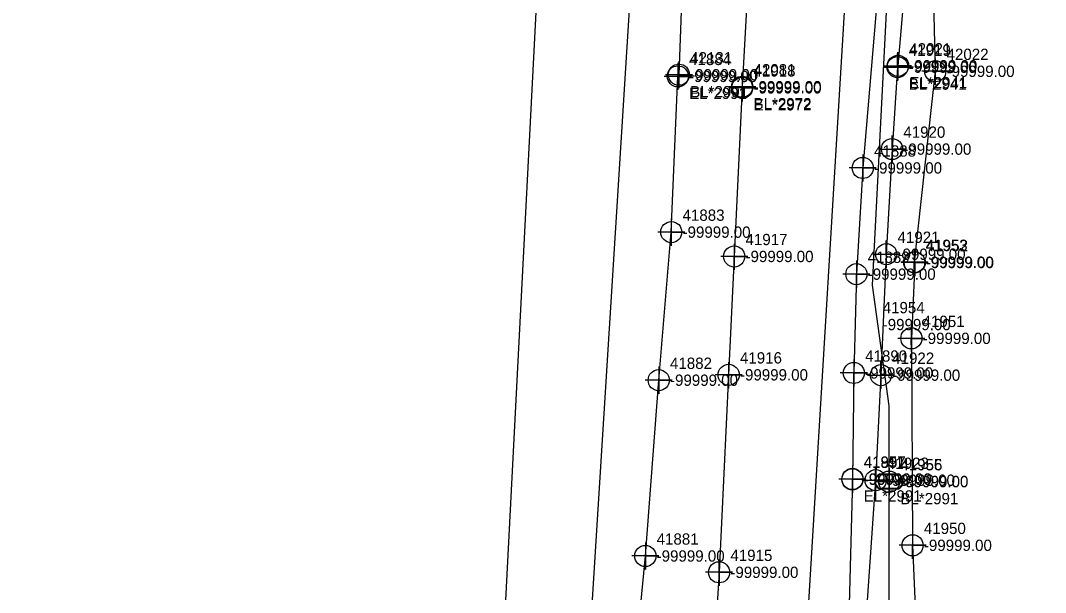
# Model space of a CAD drawing. Extents: x 2083698 to 2094313, y 743246 to 752873.
# Drawn here: x 2093555 to 2093782, y 745602.7 to 745729.2 of the extents above; entities that cross this region are included whole.
import ezdxf

# ---------------------------------------------------------------- set-up
doc = ezdxf.new("R2010")
doc.units = 0
for name, color, linetype in [('COGO Default Chain', 7, 'Continuous'), ('COGO Default Curve', 7, 'Continuous'), ('COGO Default Point Number', 7, 'Continuous'), ('Default Symbol Cogo Comment', 7, 'Continuous'), ('Exist Guardrail', 7, 'Continuous'), ('Exist Property Line', 7, 'Continuous'), ('Exist Right of Way Easement Line', 7, 'Continuous'), ('Exist Right of Way Line', 7, 'Continuous'), ('Exist Right of Way Line Leader', 7, 'Continuous'), ('Exist Right of Way Line Text', 7, 'Continuous'), ('Exist Right of Way Width CELL', 7, 'Continuous'), ('Exist Utilities Gas UG Line SUE LOS B', 7, 'Continuous'), ('Exist Utilities Other Pole CELL', 7, 'Continuous'), ('Exist Utilities Power Joint Use Telephone Cogo Elevation', 7, 'Continuous'), ('Exist Utilities Power Joint Use Telephone Cogo Number', 7, 'Continuous'), ('Exist Utilities Power UG Cable SUE LOS C', 7, 'Continuous'), ('Exist Utilities Telephone UG Cable SUE LOS C', 7, 'Continuous'), ('Exist Utilities Telephone UG Conduit SUE LOS B', 7, 'Continuous'), ('Exist Utilities Telephone UG Conduit SUE LOS D', 7, 'Continuous'), ('Exist Utilities TV UG Cable SUE LOS C', 7, 'Continuous'), ('Exist Utilities Water UG Line SUE LOS B', 7, 'Continuous'), ('Old_Level_20', 7, 'Continuous'), ('Scratch_Level_2', 7, 'Continuous'), ('Scratch_Level_3', 7, 'Continuous')]:
    doc.layers.add(name, color=color, linetype=linetype)

msp = doc.modelspace()

# ---------------------------------------------------------------- linework, layer by layer
at = {"layer": 'COGO Default Curve'}
for points in [[(2093746.3, 745719.22), (2093752.3, 745719.22), (2093749.3, 745719.22), (2093749.3, 745722.22), (2093749.3, 745716.22)], [(2093746.19, 745718.92), (2093752.19, 745718.92), (2093749.19, 745718.92), (2093749.19, 745721.92), (2093749.19, 745715.92)], [(2093744.98, 745700.79), (2093750.98, 745700.79), (2093747.98, 745700.79), (2093747.98, 745703.79), (2093747.98, 745697.79)], [(2093743.7, 745677.53), (2093749.7, 745677.53), (2093746.7, 745677.53), (2093746.7, 745680.53), (2093746.7, 745674.53)], [(2093742.52, 745650.78), (2093748.52, 745650.78), (2093745.52, 745650.78), (2093745.52, 745653.78), (2093745.52, 745647.78)], [(2093741.35, 745627.53), (2093747.35, 745627.53), (2093744.35, 745627.53), (2093744.35, 745630.53), (2093744.35, 745624.53)]]:
    msp.add_lwpolyline(points, dxfattribs=at)
for centre in [(2093749.19, 745718.92), (2093749.3, 745719.22), (2093747.98, 745700.79), (2093746.7, 745677.53), (2093745.52, 745650.78), (2093744.35, 745627.53)]:
    msp.add_circle(centre, 2.34, dxfattribs=at)
at = {"layer": 'COGO Default Point Number'}
for points in [[(2093700.55, 745719.87), (2093700.55, 745713.87), (2093700.55, 745716.87), (2093703.55, 745716.87), (2093697.55, 745716.87)], [(2093700.79, 745720.24), (2093700.79, 745714.24), (2093700.79, 745717.24), (2093703.79, 745717.24), (2093697.79, 745717.24)], [(2093741.5, 745699.62), (2093741.5, 745693.62), (2093741.5, 745696.62), (2093744.5, 745696.62), (2093738.5, 745696.62)], [(2093699.1, 745685.42), (2093699.1, 745679.42), (2093699.1, 745682.42), (2093702.1, 745682.42), (2093696.1, 745682.42)], [(2093740.09, 745676.12), (2093740.09, 745670.12), (2093740.09, 745673.12), (2093743.09, 745673.12), (2093737.09, 745673.12)], [(2093739.53, 745654.26), (2093739.53, 745648.26), (2093739.53, 745651.26), (2093742.53, 745651.26), (2093736.53, 745651.26)], [(2093696.32, 745652.66), (2093696.32, 745646.66), (2093696.32, 745649.66), (2093699.32, 745649.66), (2093693.32, 745649.66)], [(2093739.21, 745630.8), (2093739.21, 745624.8), (2093739.21, 745627.8), (2093742.21, 745627.8), (2093736.21, 745627.8)], [(2093739.21, 745630.73), (2093739.21, 745624.73), (2093739.21, 745627.73), (2093742.21, 745627.73), (2093736.21, 745627.73)], [(2093747.33, 745630.21), (2093747.33, 745624.21), (2093747.33, 745627.21), (2093750.33, 745627.21), (2093744.33, 745627.21)], [(2093693.36, 745613.77), (2093693.36, 745607.77), (2093693.36, 745610.77), (2093696.36, 745610.77), (2093690.36, 745610.77)]]:
    msp.add_lwpolyline(points, dxfattribs=at)
for centre in [(2093700.55, 745716.87), (2093700.79, 745717.24), (2093741.5, 745696.62), (2093699.1, 745682.42), (2093740.09, 745673.12), (2093696.32, 745649.66), (2093739.53, 745651.26), (2093739.21, 745627.8), (2093739.21, 745627.73), (2093747.33, 745627.21), (2093693.36, 745610.77)]:
    msp.add_circle(centre, 2.34, dxfattribs=at)
at = {"layer": 'Exist Guardrail'}
msp.add_line((2093747.32, 745627.26), (2093747.32, 745627.26), dxfattribs=at)
for points in [[(2093745.28, 745628.95), (2093749.36, 745628.95)], [(2093745.28, 745628.82), (2093749.36, 745628.82)], [(2093749.36, 745625.69), (2093745.26, 745625.69)], [(2093749.36, 745625.56), (2093745.26, 745625.56)]]:
    msp.add_lwpolyline(points, dxfattribs=at)
for centre, radius, start, end in [((2093746.01, 745627.25), 1.86, 113.178, 245.9794), ((2093748.61, 745627.26), 1.86, 293.6483, 66.3084), ((2093746.02, 745627.25), 1.73, 115.3009, 243.7824), ((2093748.62, 745627.26), 1.73, 295.1272, 64.8728)]:
    msp.add_arc(centre, radius, start, end, dxfattribs=at)
at = {"layer": 'Exist Right of Way Line Text'}
for points in [[(2093757.53, 745720.81), (2093757.56, 745715), (2093757.54, 745718), (2093760.56, 745718), (2093754.56, 745718)], [(2093714.79, 745717.4), (2093714.82, 745711.59), (2093714.81, 745714.59), (2093717.82, 745714.59), (2093711.82, 745714.59)], [(2093714.79, 745717.15), (2093714.82, 745711.34), (2093714.81, 745714.34), (2093717.82, 745714.34), (2093711.82, 745714.34)], [(2093713, 745679.85), (2093713.04, 745674.04), (2093713.02, 745677.04), (2093716.04, 745677.04), (2093710.04, 745677.04)], [(2093752.88, 745678.58), (2093752.91, 745672.76), (2093752.89, 745675.76), (2093755.91, 745675.76), (2093749.91, 745675.76)], [(2093752.97, 745678.52), (2093753, 745672.7), (2093752.98, 745675.7), (2093756, 745675.7), (2093750, 745675.7)], [(2093752.23, 745661.73), (2093752.26, 745655.92), (2093752.24, 745658.92), (2093755.26, 745658.92), (2093749.26, 745658.92)], [(2093711.78, 745653.66), (2093711.81, 745647.85), (2093711.79, 745650.85), (2093714.81, 745650.85), (2093708.81, 745650.85)], [(2093752.5, 745615.95), (2093752.53, 745610.13), (2093752.51, 745613.13), (2093755.53, 745613.13), (2093749.53, 745613.13)], [(2093709.65, 745609.98), (2093709.69, 745604.16), (2093709.67, 745607.16), (2093712.69, 745607.16), (2093706.69, 745607.16)]]:
    msp.add_lwpolyline(points, dxfattribs=at)
for centre in [(2093757.56, 745718), (2093714.82, 745714.59), (2093714.82, 745714.34), (2093713.04, 745677.04), (2093752.91, 745675.76), (2093753, 745675.7), (2093752.26, 745658.92), (2093711.81, 745650.85), (2093752.53, 745613.13), (2093709.69, 745607.16)]:
    msp.add_circle(centre, 2.34, dxfattribs=at)
at = {"layer": 'Exist Utilities Gas UG Line SUE LOS B'}
for points in [[(2093775.83, 746095.51), (2093769.28, 746063.88), (2093767.96, 746037.37), (2093766.61, 746014.31), (2093766.02, 745993.41), (2093764.86, 745979.19), (2093764.42, 745970.66), (2093763.37, 745948.24), (2093761.62, 745921.01), (2093760.43, 745884.71), (2093758.78, 745862.47), (2093756.08, 745826.68), (2093755.08, 745802.4), (2093754.55, 745789.85), (2093753.1, 745777.95), (2093752.07, 745762.71), (2093750.82, 745737.21), (2093749.3, 745719.22)], [(2093749.19, 745718.92), (2093747.98, 745700.79), (2093746.7, 745677.53), (2093745.52, 745650.78), (2093744.35, 745627.53), (2093741.95, 745593.49), (2093740.23, 745570.15), (2093738.17, 745546.28), (2093738.18, 745523.76), (2093736.01, 745499.49), (2093734.39, 745474.11), (2093732.16, 745444.92), (2093732.05, 745421.29), (2093728.45, 745384.69), (2093726.86, 745365.56), (2093725.62, 745324.53), (2093725.02, 745284.5)]]:
    msp.add_lwpolyline(points, dxfattribs=at)
at = {"layer": 'Exist Utilities Power UG Cable SUE LOS C'}
msp.add_lwpolyline([(2093680.17, 745945.58), (2093662.25, 745598.14), (2093631.4, 745010.86), (2093607.2, 744576.6), (2093577.14, 744030.24)], dxfattribs=at)
at = {"layer": 'Exist Utilities Telephone UG Cable SUE LOS C'}
msp.add_lwpolyline([(2093736.03, 746600.18), (2093777.32, 746580.69), (2093781.96, 746526.36), (2093760.64, 746115.41), (2093724.79, 745522.48)], dxfattribs=at)
at = {"layer": 'Exist Utilities Telephone UG Conduit SUE LOS B'}
for points in [[(2093732.11, 746032.66), (2093730.56, 746005.46), (2093728.26, 745971.82), (2093725.81, 745937.59), (2093723.84, 745890.15), (2093720.98, 745837.92), (2093718.51, 745785.59), (2093716.81, 745750.64), (2093714.82, 745714.59)], [(2093756.81, 745748.99), (2093757.56, 745718), (2093752.91, 745675.76), (2093753, 745675.7), (2093752.26, 745658.92), (2093752.53, 745613.13), (2093753.22, 745596.19), (2093753.95, 745583.96), (2093755.11, 745568.41), (2093754.89, 745550.96), (2093744.56, 745510.24), (2093743, 745475.15), (2093741.87, 745437.88), (2093740.39, 745417.29), (2093737.67, 745396.96), (2093735.66, 745374.34), (2093735.45, 745364.72), (2093733.3, 745337.64)], [(2093714.82, 745714.34), (2093713.04, 745677.04), (2093711.81, 745650.85), (2093709.69, 745607.16), (2093707.3, 745568.61), (2093705.01, 745534.41), (2093705.02, 745518.93), (2093703.93, 745482.93), (2093702.88, 745450.59), (2093700.53, 745386.5), (2093699.64, 745367.88), (2093697.25, 745326.18)]]:
    msp.add_lwpolyline(points, dxfattribs=at)
at = {"layer": 'Exist Utilities Telephone UG Conduit SUE LOS D'}
msp.add_lwpolyline([(2093729.86, 746559.98), (2093729.86, 746485.51), (2093728.61, 746416.16), (2093711.62, 746127.01), (2093702.37, 745955.82), (2093693.11, 745784.64), (2093668.68, 745395.41), (2093654.74, 745161.51), (2093649.12, 745054.6), (2093640.35, 744903.62), (2093631.77, 744751.08), (2093623.85, 744627.43), (2093615.93, 744503.79), (2093603.66, 744373.9), (2093590.72, 744165.44), (2093582.98, 744085.27), (2093575.24, 744005.11), (2093571.65, 743852.76), (2093573.5, 743810.29), (2093555.01, 743734.28)], dxfattribs=at)
at = {"layer": 'Exist Utilities TV UG Cable SUE LOS C'}
msp.add_lwpolyline([(2093709.15, 746156.03), (2093776.96, 746139.28), (2093765.26, 746062.28), (2093761.59, 745987.87), (2093750.14, 745798.72), (2093743.59, 745670.7), (2093747.27, 745643.96), (2093747.27, 745595.14), (2093752.6, 745591.56), (2093747.68, 745590.31), (2093737.14, 745480.53), (2093733.07, 745410.2), (2093729.21, 745403.3)], dxfattribs=at)
at = {"layer": 'Exist Utilities Water UG Line SUE LOS B'}
msp.add_line((2093747.33, 745627.21), (2093739.21, 745627.8), dxfattribs=at)
for points in [[(2093717.47, 746159.91), (2093717.56, 746141.11), (2093715.79, 746095.08), (2093716.54, 746067.96), (2093715.9, 746038.96), (2093714.88, 746012.84), (2093713.29, 745986.69), (2093711.75, 745966.9), (2093710.73, 745939.27), (2093709.61, 745918.88), (2093707.82, 745893.11), (2093706.69, 745867.39), (2093704.34, 745818.49), (2093702.16, 745792.96), (2093701.93, 745776.85), (2093702.02, 745751.43), (2093700.79, 745717.24)], [(2093746.61, 745756.71), (2093741.5, 745696.62), (2093740.09, 745673.12), (2093739.53, 745651.26), (2093739.21, 745627.73), (2093738.35, 745594.42), (2093737.5, 745577.62), (2093736.53, 745564.74), (2093732.98, 745540.17), (2093730.6, 745525.22), (2093727.92, 745506.17), (2093726.58, 745464.68), (2093725.51, 745441.31), (2093723.91, 745417.85), (2093722.38, 745394.41), (2093721.31, 745370.01), (2093719.82, 745344.4), (2093718.39, 745317.39), (2093716.76, 745293.35)], [(2093673.98, 745320.35), (2093673.7, 745342.62), (2093674.08, 745367.47), (2093674.61, 745388.25), (2093674.98, 745402.84), (2093678.54, 745437.45), (2093680.62, 745474.96), (2093681.94, 745515.07), (2093684.54, 745537.28), (2093687.89, 745556.98), (2093689.86, 745574.08), (2093693.36, 745610.77), (2093696.32, 745649.66), (2093699.1, 745682.42), (2093700.55, 745716.87)]]:
    msp.add_lwpolyline(points, dxfattribs=at)

# ---------------------------------------------------------------- texts
at = {"layer": 'COGO Default Chain'}
for p in [(2093751.69, 745717.67), (2093751.8, 745717.97), (2093750.48, 745699.54), (2093749.2, 745676.28), (2093748.02, 745649.53), (2093746.85, 745626.28)]:
    msp.add_text('-99999.00', height=2.5, dxfattribs=at).set_placement(p)
at = {"layer": 'Default Symbol Cogo Comment'}
msp.add_text('-99999.00', height=2.5, dxfattribs=at).set_placement((2093749.82, 745626.01))
at = {"layer": 'Exist Property Line'}
for p in [(2093703.05, 745715.62), (2093703.29, 745715.99), (2093744, 745695.37), (2093701.6, 745681.17), (2093742.59, 745671.87), (2093742.03, 745650.01), (2093698.82, 745648.41), (2093741.71, 745626.55), (2093741.71, 745626.48), (2093749.83, 745625.96), (2093695.86, 745609.52)]:
    msp.add_text('-99999.00', height=2.5, dxfattribs=at).set_placement(p)
at = {"layer": 'Exist Right of Way Easement Line'}
for s, p in [('BL*2941', (2093751.69, 745713.92)), ('EL*2941', (2093751.8, 745714.22))]:
    msp.add_text(s, height=2.5, dxfattribs=at).set_placement(p)
at = {"layer": 'Exist Right of Way Line'}
for s, p in [('42131', (2093703.29, 745719.74)), ('41884', (2093703.05, 745719.37)), ('41888', (2093744, 745699.12)), ('41883', (2093701.6, 745684.92)), ('41889', (2093742.59, 745675.62)), ('41890', (2093742.03, 745653.76)), ('41882', (2093698.82, 745652.16)), ('41957', (2093741.71, 745630.3)), ('41891', (2093741.71, 745630.23)), ('41956', (2093749.83, 745629.71)), ('41881', (2093695.86, 745613.27))]:
    msp.add_text(s, height=2.5, dxfattribs=at).set_placement(p)
at = {"layer": 'Exist Right of Way Line Leader'}
for s, p in [('42022', (2093760.06, 745720.5)), ('42081', (2093717.32, 745717.09)), ('41918', (2093717.32, 745716.84)), ('41917', (2093715.54, 745679.54)), ('41953', (2093755.41, 745678.26)), ('41952', (2093755.5, 745678.2)), ('41951', (2093754.76, 745661.42)), ('41916', (2093714.31, 745653.35)), ('41950', (2093755.03, 745615.63)), ('41915', (2093712.19, 745609.66))]:
    msp.add_text(s, height=2.5, dxfattribs=at).set_placement(p)
at = {"layer": 'Exist Right of Way Width CELL'}
for s, p in [('EL*2991', (2093703.05, 745711.87)), ('BL*2991', (2093703.29, 745712.24)), ('EL*2991', (2093741.71, 745622.8)), ('BL*2991', (2093749.83, 745622.21))]:
    msp.add_text(s, height=2.5, dxfattribs=at).set_placement(p)
at = {"layer": 'Exist Utilities Other Pole CELL'}
msp.add_text('41955', height=2.5, dxfattribs=at).set_placement((2093749.82, 745629.76))
at = {"layer": 'Exist Utilities Power Joint Use Telephone Cogo Elevation'}
msp.add_text('-99999.00', height=2.5, dxfattribs=at).set_placement((2093745.91, 745660.72))
at = {"layer": 'Exist Utilities Power Joint Use Telephone Cogo Number'}
msp.add_text('41954', height=2.5, dxfattribs=at).set_placement((2093745.91, 745664.47))
at = {"layer": 'Old_Level_20'}
for s, p in [('42021', (2093751.8, 745721.72)), ('41919', (2093751.69, 745721.42)), ('41920', (2093750.48, 745703.29)), ('41921', (2093749.2, 745680.03)), ('41922', (2093748.02, 745653.28)), ('41923', (2093746.85, 745630.03))]:
    msp.add_text(s, height=2.5, dxfattribs=at).set_placement(p)
at = {"layer": 'Scratch_Level_2'}
for p in [(2093760.06, 745716.75), (2093717.32, 745713.34), (2093717.32, 745713.09), (2093715.54, 745675.79), (2093755.41, 745674.51), (2093755.5, 745674.45), (2093754.76, 745657.67), (2093714.31, 745649.6), (2093755.03, 745611.88), (2093712.19, 745605.91)]:
    msp.add_text('-99999.00', height=2.5, dxfattribs=at).set_placement(p)
at = {"layer": 'Scratch_Level_3'}
for s, p in [('BL*2972', (2093717.32, 745709.59)), ('EL*2972', (2093717.32, 745709.34))]:
    msp.add_text(s, height=2.5, dxfattribs=at).set_placement(p)

doc.saveas('drawing.dxf')
